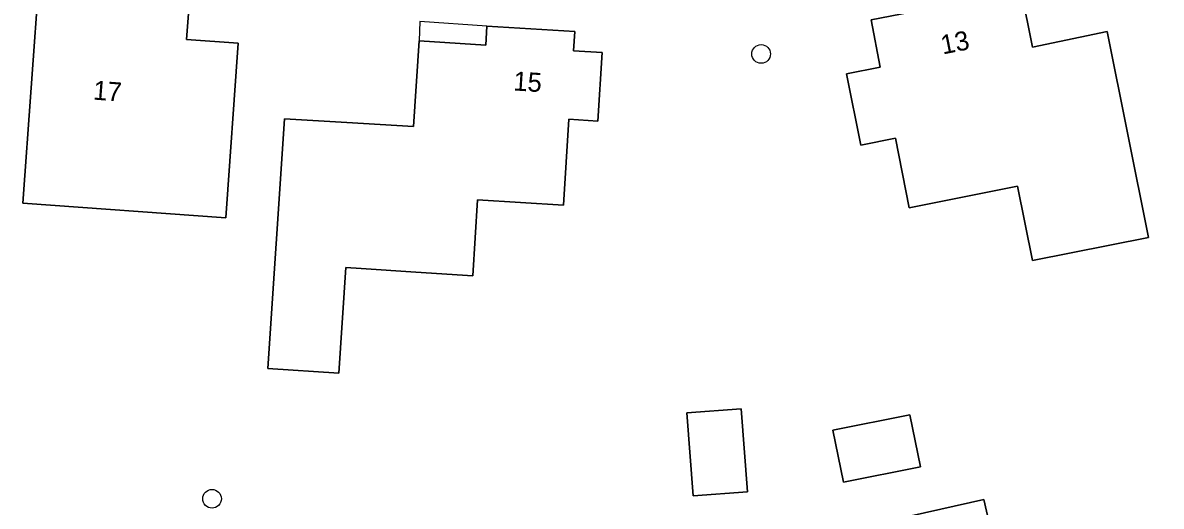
# Model space of a CAD drawing. Extents: x 162661 to 163484, y 380247 to 381230.
# Drawn here: x 163130.8 to 163190.4, y 380860.2 to 380885.6 of the extents above; entities that cross this region are included whole.
import ezdxf

# ---------------------------------------------------------------- set-up
doc = ezdxf.new("R2010")
doc.units = 0
for name, color, linetype in [('IMGEO_Boom', 7, 'Continuous'), ('IMGEO_Erf', 7, 'Continuous'), ('IMGEO_Pand', 7, 'Continuous'), ('IMGEO_Pand_nummerreeks', 7, 'Continuous'), ('IMGEO_Pand_overbouw', 7, 'Continuous')]:
    doc.layers.add(name, color=color, linetype=linetype)

msp = doc.modelspace()

# ---------------------------------------------------------------- linework, layer by layer
at = {"layer": 'IMGEO_Boom'}
for centre in [(163169.427, 380883.92), (163140.675, 380860.622)]:
    msp.add_circle(centre, 0.489, dxfattribs=at)
at = {"layer": 'IMGEO_Erf'}
for points in [[(163139.561, 380887.631), (163139.335, 380884.676), (163142.044, 380884.484), (163141.397, 380875.344), (163130.765, 380876.113), (163131.636, 380888.202)], [(163189.706, 380874.314), (163183.634, 380873.101), (163182.855, 380877), (163177.185, 380875.868), (163176.459, 380879.505), (163174.644, 380879.146), (163173.903, 380882.873), (163175.667, 380883.232), (163175.189, 380885.703), (163183.04, 380887.244), (163183.635, 380884.284), (163187.553, 380885.098)], [(163160.874, 380880.405), (163159.367, 380880.501), (163159.082, 380876.002), (163154.582, 380876.286), (163154.329, 380872.306), (163151.349, 380872.495), (163148.481, 380872.677), (163147.673, 380872.728), (163147.308, 380867.196), (163143.6, 380867.44), (163144.462, 380880.529), (163147.738, 380880.334), (163151.228, 380880.113), (163151.513, 380884.601), (163155.007, 380884.383), (163155.069, 380885.381), (163159.668, 380885.094), (163159.606, 380884.092), (163161.103, 380883.997)], [(163168.713, 380860.989), (163165.868, 380860.772), (163165.537, 380865.114), (163168.382, 380865.331)], [(163177.764, 380862.3), (163173.737, 380861.488), (163173.188, 380864.21), (163177.216, 380865.022)], [(163189.589, 380854.812), (163190.378, 380851.308), (163188.905, 380850.976), (163189.134, 380850.006), (163181.18, 380848.226), (163180.463, 380851.627), (163179.487, 380851.407), (163179.266, 380852.381), (163175.848, 380851.605), (163174.174, 380859.022), (163181.094, 380860.585), (163181.976, 380856.682), (163187.344, 380857.894), (163188.115, 380854.479)]]:
    msp.add_lwpolyline(points, close=True, dxfattribs=at)
at = {"layer": 'IMGEO_Pand'}
for points in [[(163139.561, 380887.631), (163131.636, 380888.202), (163130.765, 380876.113), (163141.397, 380875.344), (163142.044, 380884.484), (163139.335, 380884.676)], [(163187.553, 380885.098), (163183.635, 380884.284), (163183.04, 380887.244), (163175.189, 380885.703), (163175.667, 380883.232), (163173.903, 380882.873), (163174.644, 380879.146), (163176.459, 380879.505), (163177.185, 380875.868), (163182.855, 380877), (163183.634, 380873.101), (163189.706, 380874.314)], [(163154.582, 380876.286), (163159.082, 380876.002), (163159.367, 380880.501), (163160.874, 380880.405), (163161.103, 380883.997), (163159.606, 380884.092), (163159.668, 380885.094), (163155.069, 380885.381), (163155.007, 380884.383), (163151.513, 380884.601), (163151.228, 380880.113), (163147.738, 380880.334), (163144.462, 380880.529), (163143.6, 380867.44), (163147.308, 380867.196), (163147.673, 380872.728), (163148.481, 380872.677), (163151.349, 380872.495), (163154.329, 380872.306)], [(163165.537, 380865.114), (163165.868, 380860.772), (163168.713, 380860.989), (163168.382, 380865.331)], [(163177.764, 380862.3), (163177.216, 380865.022), (163173.188, 380864.21), (163173.737, 380861.488)], [(163181.18, 380848.226), (163189.134, 380850.006), (163188.905, 380850.976), (163190.378, 380851.308), (163189.589, 380854.812), (163188.115, 380854.479), (163187.344, 380857.894), (163181.976, 380856.682), (163181.094, 380860.585), (163174.174, 380859.022), (163175.848, 380851.605), (163179.266, 380852.381), (163179.487, 380851.407), (163180.463, 380851.627)]]:
    msp.add_lwpolyline(points, close=True, dxfattribs=at)
at = {"layer": 'IMGEO_Pand_overbouw'}
msp.add_lwpolyline([(163151.513, 380884.601), (163155.007, 380884.383), (163155.069, 380885.381), (163151.556, 380885.621)], close=True, dxfattribs=at)

# ---------------------------------------------------------------- texts
at = {"layer": 'IMGEO_Pand_nummerreeks'}
for s, rotation, p in [('13', 11.10392, (163178.938, 380883.891)), ('15', 356.43047, (163156.43, 380882.01)), ('17', 355.57104, (163134.422, 380881.533))]:
    msp.add_text(s, height=1, rotation=rotation, dxfattribs=at).set_placement(p)

doc.saveas('drawing.dxf')
